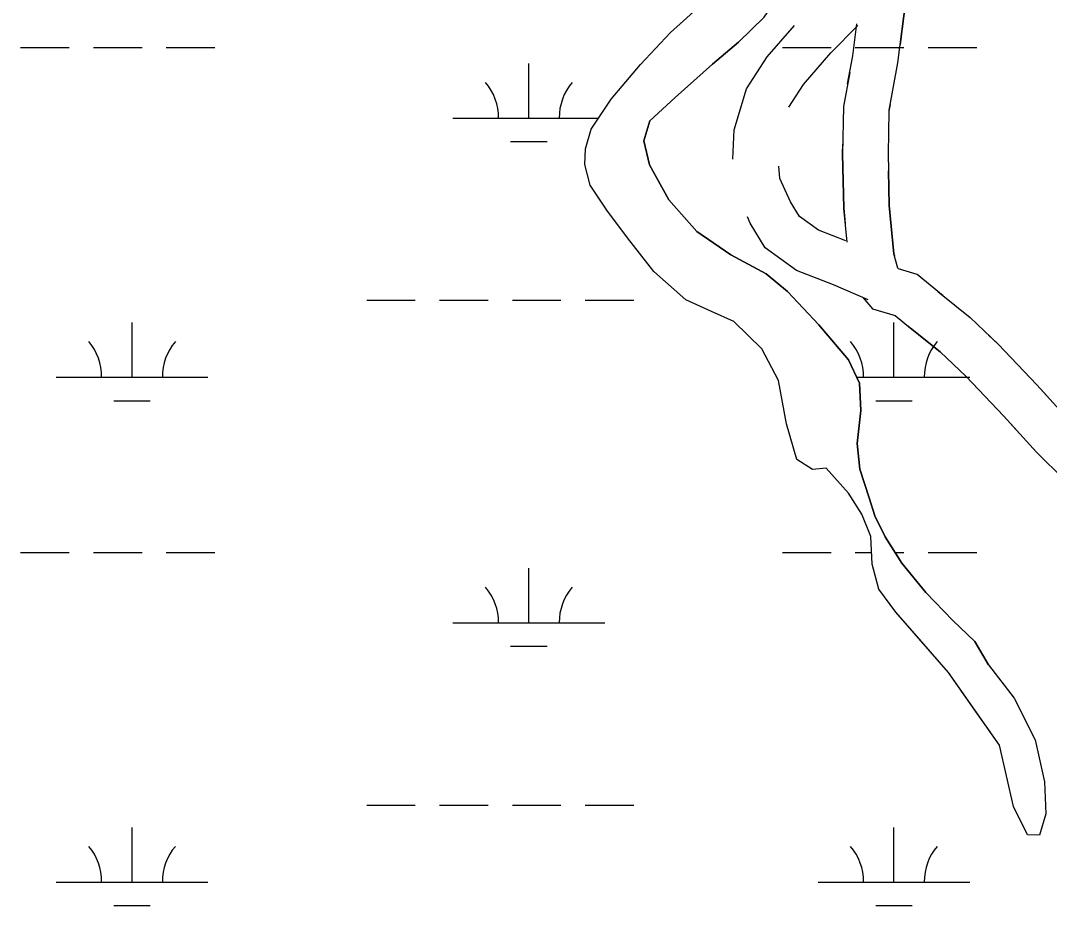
# Model space of a CAD drawing. Extents: x 3161564 to 3199464, y 849354 to 874788.
# Drawn here: x 3192882 to 3193560, y 870625 to 871209 of the extents above; entities that cross this region are included whole.
import ezdxf

# ---------------------------------------------------------------- set-up
doc = ezdxf.new("R2010")
doc.units = 0
for name, color, linetype in [('V-ROAD-CNTR', 7, 'Continuous'), ('V-SITE-VEGE', 7, 'Continuous'), ('V-TOPO-SHOR', 7, 'Continuous'), ('V-WETL-SWMP', 7, 'Continuous')]:
    doc.layers.add(name, color=color, linetype=linetype)

msp = doc.modelspace()

# ---------------------------------------------------------------- linework, layer by layer
at = {"layer": 'V-ROAD-CNTR'}
for points in [[(3193477.57, 871290.19), (3193477.07, 871287.6), (3193472.4, 871259.79), (3193464.89, 871222.08), (3193461.18, 871192.82)], [(3193453.89, 871149.58), (3193459.66, 871180.84), (3193464.89, 871222.08), (3193470.09, 871248.2)], [(3193351.08, 871117.39), (3193351.92, 871136.66), (3193359.88, 871163.7), (3193373.59, 871184.63), (3193391.53, 871205.47)], [(3193387.83, 871151.62), (3193397.6, 871166.54), (3193415.51, 871187.34), (3193433.41, 871205.46)], [(3193426.58, 871166.89), (3193430, 871185.45), (3193432.67, 871206.48)], [(3193427.96, 871174.4), (3193423.82, 871151.96), (3193423.25, 871120.72), (3193424.03, 871084.97), (3193425.02, 871074.84)], [(3193454.59, 871153.39), (3193453.77, 871148.94), (3193453.25, 871120.78), (3193454, 871086.76), (3193457.11, 871054.85), (3193457.43, 871053.67)], [(3193426.22, 871062.58), (3193424.03, 871084.97), (3193423.25, 871120.72), (3193423.36, 871127.15)], [(3193425.35, 871063.43), (3193407.39, 871070.41), (3193394.79, 871079.57), (3193389.06, 871089.13), (3193381.96, 871104.58), (3193381.2, 871112.59)], [(3193489.22, 871027.42), (3193487.08, 871029.14), (3193472.36, 871041.38), (3193460.06, 871044.93), (3193459.62, 871045.45), (3193457.11, 871054.85), (3193454, 871086.76), (3193453.5, 871109.6)], [(3193440.05, 871024.53), (3193417.21, 871034.41), (3193392.9, 871043.86), (3193372.21, 871058.9), (3193362.48, 871075.11), (3193360.59, 871079.23)], [(3193436.86, 871025.91), (3193443.06, 871018.62), (3193458, 871014.3), (3193468.1, 871005.9), (3193487.65, 870990.22), (3193504.61, 870974.09), (3193505.94, 870972.69)], [(3193486.21, 871029.86), (3193487.08, 871029.14), (3193507.41, 871012.83), (3193525.85, 870995.29), (3193551.18, 870968.57), (3193558.28, 870960.78)], [(3193538.51, 870937.93), (3193529.21, 870948.15), (3193504.61, 870974.09), (3193487.65, 870990.22), (3193468.1, 871005.9), (3193466.59, 871007.16)], [(3193588.67, 870929.22), (3193572.74, 870944.9), (3193551.18, 870968.57), (3193525.85, 870995.29), (3193519.5, 871001.33)], [(3193533.37, 870943.58), (3193551.11, 870924.1), (3193569.66, 870905.83), (3193588.39, 870891.28), (3193599.62, 870880.25), (3193601.54, 870872.36)]]:
    msp.add_lwpolyline(points, dxfattribs=at)
at = {"layer": 'V-SITE-VEGE'}
for p, q in [((3193309.9, 871200.67), (3193329.31, 871218.23)), ((3193371.67, 871210.8), (3193354.68, 871194.43)), ((3193290.23, 871179.65), (3193309.9, 871200.67)), ((3193354.68, 871194.43), (3193337.64, 871179.85)), ((3193337.64, 871179.85), (3193313.07, 871157.96)), ((3193270.89, 871156.85), (3193290.23, 871179.65)), ((3193257.56, 871137.03), (3193270.89, 871156.85)), ((3193313.07, 871157.96), (3193296.37, 871142.48)), ((3193296.37, 871142.48), (3193292.45, 871129.4)), ((3193253.99, 871124.03), (3193257.56, 871137.03)), ((3193292.45, 871129.4), (3193296.11, 871113.58)), ((3193253.51, 871113.72), (3193253.99, 871124.03)), ((3193256.96, 871100.21), (3193253.51, 871113.72)), ((3193296.11, 871113.58), (3193308.78, 871090.44)), ((3193267.9, 871083.7), (3193256.96, 871100.21)), ((3193308.78, 871090.44), (3193327.2, 871069.59)), ((3193281.56, 871065.35), (3193267.9, 871083.7)), ((3193298.88, 871043.27), (3193281.56, 871065.35)), ((3193327.2, 871069.59), (3193349.64, 871054.16)), ((3193349.64, 871054.16), (3193372.95, 871041.75)), ((3193320.1, 871024.67), (3193298.88, 871043.27)), ((3193372.95, 871041.75), (3193386.93, 871030.15)), ((3193337.02, 871016.84), (3193320.1, 871024.67)), ((3193386.93, 871030.15), (3193407.55, 871008.09)), ((3193351.56, 871010.39), (3193337.02, 871016.84)), ((3193370.12, 870992.2), (3193351.56, 871010.39)), ((3193407.55, 871008.09), (3193427.25, 870984.99)), ((3193380.97, 870971.33), (3193370.12, 870992.2)), ((3193427.25, 870984.99), (3193434.39, 870969.62)), ((3193386.23, 870942.93), (3193380.97, 870971.33)), ((3193434.39, 870969.62), (3193435.25, 870951.55)), ((3193435.25, 870951.55), (3193432.83, 870929.89)), ((3193393.2, 870919.38), (3193386.23, 870942.93)), ((3193432.83, 870929.89), (3193434.69, 870912.95)), ((3193403.38, 870912.85), (3193393.2, 870919.38)), ((3193412.48, 870913.72), (3193403.38, 870912.85)), ((3193427.16, 870897.13), (3193412.48, 870913.72)), ((3193434.69, 870912.95), (3193440.87, 870894.05)), ((3193435.85, 870883.42), (3193427.16, 870897.13)), ((3193440.87, 870894.05), (3193444.54, 870882.32)), ((3193441.85, 870868.62), (3193435.85, 870883.42)), ((3193444.54, 870882.32), (3193451.27, 870868.3)), ((3193442.7, 870850.45), (3193441.85, 870868.62)), ((3193451.27, 870868.3), (3193462.28, 870851.07)), ((3193447.24, 870833.9), (3193442.7, 870850.45)), ((3193462.28, 870851.07), (3193478.15, 870831.6)), ((3193458.31, 870818.8), (3193447.24, 870833.9)), ((3193478.15, 870831.6), (3193495.9, 870813.26)), ((3193492.95, 870778.92), (3193458.31, 870818.8)), ((3193495.9, 870813.26), (3193510.37, 870799.34)), ((3193510.37, 870799.34), (3193519.48, 870783.96)), ((3193519.48, 870783.96), (3193536.27, 870762.07)), ((3193526.62, 870730.97), (3193492.95, 870778.92)), ((3193536.27, 870762.07), (3193550.09, 870734.56)), ((3193550.09, 870734.56), (3193556.35, 870706.93)), ((3193535.9, 870690.65), (3193526.62, 870730.97)), ((3193556.35, 870706.93), (3193557.15, 870685.75)), ((3193545.02, 870671.95), (3193535.9, 870690.65)), ((3193557.15, 870685.75), (3193552.93, 870671.78)), ((3193552.93, 870671.78), (3193545.02, 870671.95))]:
    msp.add_line(p, q, dxfattribs=at)
at = {"layer": 'V-TOPO-SHOR'}
for points in [[(3193270.89, 871156.85), (3193290.23, 871179.65), (3193309.9, 871200.67), (3193329.31, 871218.23), (3193347.6, 871237.32), (3193369.8, 871264.69), (3193385.34, 871288.55), (3193395.62, 871307.64), (3193404.4, 871331.11), (3193409.76, 871348.88), (3193410.25, 871367.64), (3193406.27, 871381.24), (3193395.84, 871392.68), (3193377.15, 871404.64), (3193359.24, 871424.15), (3193331.71, 871451.51), (3193304.96, 871473.61)], [(3193327.19, 871069.59), (3193308.78, 871090.44), (3193296.11, 871113.58), (3193292.45, 871129.4), (3193296.37, 871142.48), (3193313.07, 871157.96), (3193337.64, 871179.85), (3193354.68, 871194.43), (3193371.67, 871210.8), (3193384.43, 871229.56), (3193403.47, 871254.33), (3193421.04, 871281.71), (3193435.5, 871304.71), (3193448.29, 871324.72), (3193451.49, 871345.38), (3193450.72, 871359.45), (3193446.68, 871374.39), (3193434.74, 871394.22), (3193418.47, 871411.38)], [(3193370.12, 870992.2), (3193351.56, 871010.39), (3193337.02, 871016.84), (3193320.1, 871024.67), (3193298.88, 871043.27), (3193281.56, 871065.35), (3193267.9, 871083.7), (3193256.96, 871100.21), (3193253.51, 871113.72), (3193253.99, 871124.03), (3193257.56, 871137.03), (3193270.89, 871156.85)], [(3193519.48, 870783.96), (3193510.37, 870799.34), (3193495.9, 870813.26), (3193478.15, 870831.6), (3193462.28, 870851.07), (3193451.27, 870868.3), (3193444.54, 870882.32), (3193440.87, 870894.05), (3193434.69, 870912.95), (3193432.83, 870929.89), (3193435.25, 870951.55), (3193434.39, 870969.62), (3193427.25, 870984.99), (3193407.55, 871008.09), (3193386.93, 871030.15), (3193372.95, 871041.75), (3193349.64, 871054.16), (3193327.19, 871069.59)], [(3193509.27, 870755.62), (3193492.95, 870778.92), (3193470.81, 870804.48), (3193458.31, 870818.8), (3193447.24, 870833.9), (3193442.7, 870850.45), (3193441.85, 870868.62), (3193435.85, 870883.42), (3193427.15, 870897.13), (3193412.48, 870913.72), (3193403.38, 870912.85), (3193393.2, 870919.38), (3193386.23, 870942.93), (3193380.97, 870971.33), (3193370.12, 870992.2)], [(3193519.48, 870783.96), (3193536.27, 870762.07), (3193550.09, 870734.56), (3193556.35, 870706.93), (3193557.15, 870685.75), (3193552.93, 870671.78), (3193545.02, 870671.95), (3193535.9, 870690.65), (3193526.62, 870730.97), (3193509.27, 870755.62)]]:
    msp.add_lwpolyline(points, dxfattribs=at)
at = {"layer": 'V-WETL-SWMP'}
for p, q in [((3193309.9, 871200.67), (3193329.31, 871218.23)), ((3193371.67, 871210.8), (3193354.68, 871194.43)), ((3193290.23, 871179.65), (3193309.9, 871200.67)), ((3193354.68, 871194.43), (3193337.64, 871179.85)), ((3192881.76, 871190.79), (3192913.76, 871190.79)), ((3192929.76, 871190.79), (3192961.76, 871190.79)), ((3192977.76, 871190.79), (3193009.76, 871190.79)), ((3193383.67, 871190.79), (3193415.67, 871190.79)), ((3193431.67, 871190.79), (3193463.67, 871190.79)), ((3193479.67, 871190.79), (3193511.67, 871190.79)), ((3193216.6, 871144.36), (3193216.6, 871180.36)), ((3193337.64, 871179.85), (3193313.07, 871157.96)), ((3193270.89, 871156.85), (3193290.23, 871179.65)), ((3193257.56, 871137.03), (3193270.89, 871156.85)), ((3193313.07, 871157.96), (3193296.37, 871142.48)), ((3193166.6, 871144.36), (3193262.49, 871144.36)), ((3193296.37, 871142.48), (3193292.44, 871129.4)), ((3193253.99, 871124.03), (3193257.56, 871137.03)), ((3193204.6, 871128.93), (3193228.6, 871128.93)), ((3193292.44, 871129.4), (3193296.11, 871113.58)), ((3193253.51, 871113.72), (3193253.99, 871124.03)), ((3193256.95, 871100.21), (3193253.51, 871113.72)), ((3193296.11, 871113.58), (3193308.78, 871090.44)), ((3193267.9, 871083.7), (3193256.95, 871100.21)), ((3193308.78, 871090.44), (3193327.19, 871069.59)), ((3193281.56, 871065.35), (3193267.9, 871083.7)), ((3193298.88, 871043.27), (3193281.56, 871065.35)), ((3193327.19, 871069.59), (3193349.64, 871054.17)), ((3193349.64, 871054.17), (3193372.95, 871041.75)), ((3193320.1, 871024.67), (3193298.88, 871043.27)), ((3193372.95, 871041.75), (3193386.93, 871030.15)), ((3193109.76, 871024.29), (3193141.76, 871024.29)), ((3193157.76, 871024.29), (3193189.76, 871024.29)), ((3193205.76, 871024.29), (3193237.76, 871024.29)), ((3193253.76, 871024.29), (3193285.76, 871024.29)), ((3193337.02, 871016.84), (3193320.1, 871024.67)), ((3193386.93, 871030.15), (3193407.55, 871008.09)), ((3193351.56, 871010.39), (3193337.02, 871016.84)), ((3193370.12, 870992.2), (3193351.56, 871010.39)), ((3192955.17, 870973.55), (3192955.17, 871009.55)), ((3193407.55, 871008.09), (3193427.25, 870984.99)), ((3193457.08, 870973.55), (3193457.08, 871009.55)), ((3193380.97, 870971.33), (3193370.12, 870992.2)), ((3193427.25, 870984.99), (3193434.39, 870969.62)), ((3192905.17, 870973.55), (3193005.17, 870973.55)), ((3193386.23, 870942.93), (3193380.97, 870971.33)), ((3193432.56, 870973.55), (3193507.08, 870973.55)), ((3193434.39, 870969.62), (3193435.25, 870951.55)), ((3192943.17, 870958.12), (3192967.17, 870958.12)), ((3193445.08, 870958.12), (3193469.08, 870958.12)), ((3193435.25, 870951.55), (3193432.83, 870929.89)), ((3193393.2, 870919.38), (3193386.23, 870942.93)), ((3193432.83, 870929.89), (3193434.69, 870912.95)), ((3193403.38, 870912.85), (3193393.2, 870919.38)), ((3193412.48, 870913.72), (3193403.38, 870912.85)), ((3193427.15, 870897.13), (3193412.48, 870913.72)), ((3193434.69, 870912.95), (3193440.87, 870894.05)), ((3193435.85, 870883.42), (3193427.15, 870897.13)), ((3193440.87, 870894.05), (3193444.54, 870882.32)), ((3193441.85, 870868.62), (3193435.85, 870883.42)), ((3193444.54, 870882.32), (3193451.26, 870868.3)), ((3193442.7, 870850.45), (3193441.85, 870868.62)), ((3193451.26, 870868.3), (3193462.28, 870851.07)), ((3192881.76, 870858.12), (3192913.76, 870858.12)), ((3192929.76, 870858.12), (3192961.76, 870858.12)), ((3192977.76, 870858.12), (3193009.76, 870858.12)), ((3193383.67, 870858.12), (3193415.67, 870858.12)), ((3193431.67, 870858.12), (3193442.34, 870858.12)), ((3193457.77, 870858.12), (3193463.67, 870858.12)), ((3193479.67, 870858.12), (3193511.67, 870858.12)), ((3193216.6, 870811.69), (3193216.6, 870847.69)), ((3193447.24, 870833.9), (3193442.7, 870850.45)), ((3193462.28, 870851.07), (3193478.15, 870831.6)), ((3193458.31, 870818.8), (3193447.24, 870833.9)), ((3193478.15, 870831.6), (3193495.9, 870813.26)), ((3193492.95, 870778.92), (3193458.31, 870818.8)), ((3193166.6, 870811.69), (3193266.6, 870811.69)), ((3193495.9, 870813.26), (3193510.37, 870799.34)), ((3193204.6, 870796.26), (3193228.6, 870796.26)), ((3193510.37, 870799.34), (3193519.48, 870783.96)), ((3193519.48, 870783.96), (3193536.27, 870762.07)), ((3193509.27, 870755.62), (3193492.95, 870778.92)), ((3193536.27, 870762.07), (3193550.09, 870734.56)), ((3193526.62, 870730.97), (3193509.27, 870755.62)), ((3193550.09, 870734.56), (3193556.35, 870706.93)), ((3193535.9, 870690.65), (3193526.62, 870730.97)), ((3193556.35, 870706.93), (3193557.15, 870685.75)), ((3193109.76, 870691.62), (3193141.76, 870691.62)), ((3193157.76, 870691.62), (3193189.76, 870691.62)), ((3193205.76, 870691.62), (3193237.76, 870691.62)), ((3193253.76, 870691.62), (3193285.76, 870691.62)), ((3193545.02, 870671.95), (3193535.9, 870690.65)), ((3193557.15, 870685.75), (3193552.93, 870671.78)), ((3192955.17, 870640.88), (3192955.17, 870676.88)), ((3193457.08, 870640.88), (3193457.08, 870676.88)), ((3193552.93, 870671.78), (3193545.02, 870671.95)), ((3192905.17, 870640.88), (3193005.17, 870640.88)), ((3193407.08, 870640.88), (3193507.08, 870640.88)), ((3192943.17, 870625.45), (3192967.17, 870625.45)), ((3193445.08, 870625.45), (3193469.08, 870625.45))]:
    msp.add_line(p, q, dxfattribs=at)
for centre, start, end in [((3193161.36, 871144.84), 359.22818, 40.77184), ((3193271.85, 871144.84), 139.22818, 180.77184), ((3192899.93, 870974.03), 359.22818, 40.77184), ((3193010.41, 870974.03), 139.22818, 180.77184), ((3193401.83, 870974.03), 359.22818, 40.77184), ((3193512.32, 870974.03), 139.22818, 180.77184), ((3193161.36, 870812.16), 359.22818, 40.77184), ((3193271.85, 870812.16), 139.22818, 180.77184), ((3192899.93, 870641.35), 359.22818, 40.77184), ((3193010.41, 870641.35), 139.22818, 180.77184), ((3193401.83, 870641.35), 359.22818, 40.77184), ((3193512.32, 870641.35), 139.22818, 180.77184)]:
    msp.add_arc(centre, 35.25, start, end, dxfattribs=at)

doc.saveas('drawing.dxf')
